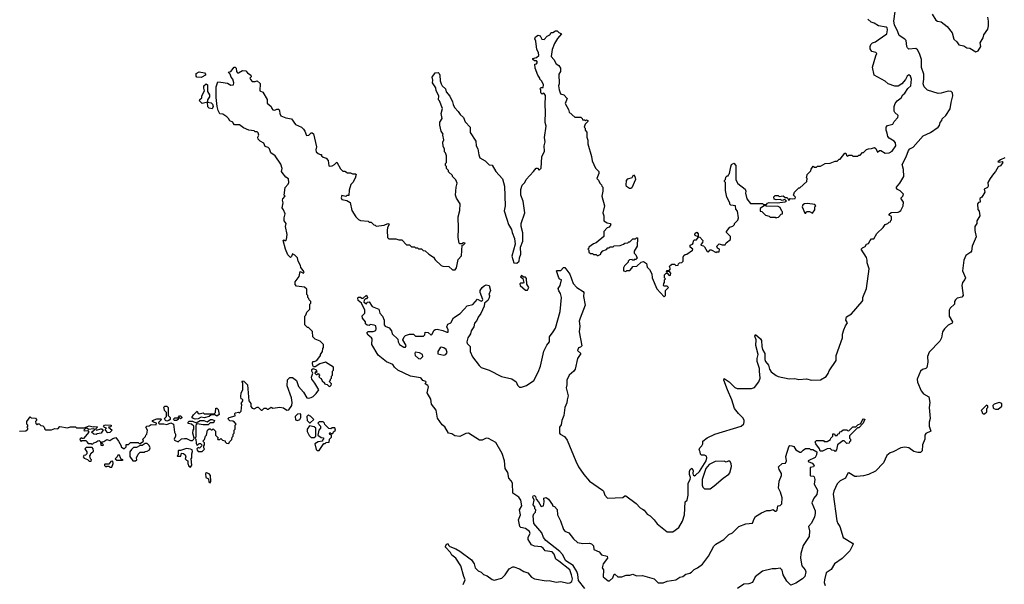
# Model space of a CAD drawing. Extents: x 2494106 to 2685573, y 758056 to 915185.
# Tile 451 of 507: x 2649748 to 2659766, y 865718 to 871459. Entities that reach past the tile are written whole.
import ezdxf

# ---------------------------------------------------------------- set-up
doc = ezdxf.new("R2010")
doc.units = 0

msp = doc.modelspace()

# ---------------------------------------------------------------- linework, layer by layer
at = {"layer": '0CON05XD'}
for points in [[(2654272, 868515), (2654302, 868548), (2654358, 868562), (2654405, 868617), (2654445, 868598), (2654458, 868602), (2654460, 868615), (2654432, 868685), (2654432, 868705), (2654452, 868735), (2654475, 868752), (2654495, 868762), (2654526, 868756), (2654540, 868705), (2654520, 868665), (2654527, 868655), (2654525, 868630), (2654510, 868605), (2654478, 868575), (2654474, 868545), (2654439, 868471), (2654412, 868435), (2654400, 868400), (2654375, 868372), (2654369, 868335), (2654343, 868295), (2654336, 868264), (2654309, 868225), (2654298, 868185), (2654300, 868165), (2654330, 868135), (2654332, 868085), (2654355, 868030), (2654423, 867943), (2654445, 867924), (2654526, 867896), (2654651, 867831), (2654756, 867806), (2654798, 867775), (2654814, 867744), (2654835, 867723), (2654855, 867721), (2654905, 867739), (2654979, 867791), (2655024, 867875), (2655048, 867935), (2655080, 868090), (2655112, 868148), (2655140, 868185), (2655137, 868235), (2655177, 868285), (2655198, 868322), (2655248, 868492), (2655260, 868635), (2655252, 868675), (2655233, 868703), (2655228, 868725), (2655248, 868755), (2655260, 868815), (2655245, 868820), (2655233, 868833), (2655210, 868905), (2655215, 868910), (2655255, 868910), (2655282, 868938), (2655295, 868940), (2655345, 868872), (2655380, 868775), (2655416, 868736), (2655482, 868695), (2655488, 868685), (2655484, 868645), (2655503, 868557), (2655449, 868425), (2655442, 868395), (2655446, 868344), (2655439, 868285), (2655467, 868143), (2655455, 868128), (2655435, 868122), (2655423, 868095), (2655458, 868065), (2655424, 868015), (2655399, 867905), (2655386, 867885), (2655339, 867845), (2655314, 867795), (2655314, 867745), (2655307, 867715), (2655329, 867635), (2655317, 867595), (2655316, 867564), (2655293, 867515), (2655283, 867435), (2655263, 867385), (2655259, 867341), (2655242, 867315), (2655240, 867255), (2655248, 867245), (2655292, 867222), (2655320, 867185), (2655405, 866970), (2655434, 866914), (2655488, 866835), (2655547, 866767), (2655678, 866675), (2655688, 866665), (2655700, 866625), (2655730, 866595), (2655885, 866600), (2655905, 866618), (2655917, 866617), (2656019, 866539), (2656060, 866495), (2656085, 866482), (2656103, 866473), (2656131, 866431), (2656163, 866413), (2656205, 866372), (2656234, 866334), (2656335, 866250), (2656395, 866250), (2656453, 866297), (2656491, 866359), (2656513, 866425), (2656520, 866555), (2656540, 866575), (2656550, 866625), (2656550, 866745), (2656570, 866785), (2656572, 866805), (2656562, 866835), (2656562, 866865), (2656570, 866885), (2656588, 866898), (2656602, 866875), (2656597, 866845), (2656602, 866832), (2656615, 866822), (2656625, 866828), (2656664, 866866), (2656734, 866975), (2656740, 867005), (2656735, 867020), (2656715, 867030), (2656685, 867030), (2656675, 867040), (2656673, 867065), (2656662, 867085), (2656668, 867105), (2656688, 867125), (2656698, 867145), (2656700, 867175), (2656743, 867207), (2656820, 867245), (2657090, 867325), (2657115, 867350), (2657121, 867375), (2657118, 867388), (2657105, 867410), (2657060, 867455), (2657022, 867505), (2656994, 867595), (2656951, 867695), (2656912, 867795), (2656915, 867810), (2656968, 867775), (2657025, 867718), (2657049, 867709), (2657195, 867710), (2657225, 867720), (2657270, 867775), (2657282, 867815), (2657274, 867885), (2657277, 867913), (2657251, 867985), (2657251, 868015), (2657261, 868055), (2657239, 868145), (2657241, 868205), (2657228, 868242), (2657235, 868258), (2657285, 868214), (2657295, 868198), (2657298, 868135), (2657307, 868105), (2657331, 868065), (2657331, 868005), (2657338, 867985), (2657366, 867945), (2657376, 867905), (2657395, 867880), (2657445, 867842), (2657465, 867832), (2657577, 867807), (2657635, 867810), (2657675, 867802), (2657755, 867807), (2657805, 867793), (2657895, 867796), (2657955, 867832), (2657975, 867862), (2657985, 867888), (2658054, 867995), (2658056, 868044), (2658121, 868225), (2658120, 868260), (2658133, 868307), (2658149, 868345), (2658170, 868375), (2658153, 868405), (2658162, 868438), (2658211, 868469), (2658320, 868595), (2658326, 868605), (2658327, 868635), (2658364, 868725), (2658390, 868925), (2658370, 868985), (2658372, 869015), (2658365, 869040), (2658310, 869125), (2658325, 869140), (2658349, 869151), (2658364, 869176), (2658386, 869184), (2658400, 869215), (2658415, 869230), (2658438, 869232), (2658468, 869285), (2658533, 869347), (2658554, 869376), (2658582, 869388), (2658595, 869400), (2658608, 869402), (2658612, 869418), (2658620, 869425), (2658620, 869445), (2658617, 869457), (2658595, 869470), (2658595, 869480), (2658615, 869500), (2658685, 869503), (2658701, 869509), (2658715, 869520), (2658737, 869565), (2658740, 869605), (2658712, 869645), (2658733, 869665), (2658742, 869685), (2658705, 869719), (2658681, 869731), (2658668, 869745), (2658668, 869755), (2658704, 869796), (2658744, 869865), (2658742, 869935), (2658728, 869985), (2658768, 870065), (2658791, 870129), (2658805, 870144), (2658838, 870161), (2658942, 870278), (2659015, 870313), (2659092, 870365), (2659108, 870382), (2659113, 870415), (2659132, 870435), (2659135, 870450), (2659172, 870485), (2659216, 870554), (2659224, 870616), (2659244, 870686), (2659238, 870715), (2659225, 870729), (2659195, 870733), (2659125, 870710), (2659092, 870708), (2658985, 870743), (2658952, 870775), (2658941, 870805), (2658949, 870855), (2658947, 870905), (2658923, 870973), (2658924, 871055), (2658905, 871115), (2658882, 871152), (2658865, 871167), (2658795, 871160), (2658781, 871171), (2658773, 871185), (2658766, 871246), (2658755, 871260), (2658695, 871298), (2658684, 871335), (2658648, 871405), (2658641, 871445), (2658657, 871543)], [(2659033, 871515), (2659070, 871455), (2659085, 871442), (2659125, 871438), (2659185, 871390), (2659236, 871326), (2659252, 871262), (2659283, 871233), (2659305, 871202), (2659355, 871192), (2659385, 871173), (2659415, 871170), (2659475, 871132), (2659499, 871141), (2659528, 871185), (2659522, 871225), (2659552, 871275), (2659557, 871305), (2659598, 871362), (2659607, 871395), (2659607, 871445), (2659597, 871485)], [(2655415, 870467), (2655457, 870467), (2655470, 870455), (2655475, 870440), (2655495, 870440), (2655505, 870430), (2655515, 870440), (2655530, 870435), (2655530, 870425), (2655502, 870398), (2655490, 870365), (2655500, 870355), (2655500, 870335), (2655520, 870315), (2655520, 870265), (2655530, 870235), (2655530, 870195), (2655567, 870067), (2655573, 870023), (2655605, 869950), (2655640, 869915), (2655640, 869895), (2655620, 869845), (2655637, 869827), (2655650, 869795), (2655668, 869778), (2655670, 869765), (2655680, 869755), (2655680, 869715), (2655670, 869665), (2655698, 869565), (2655682, 869495), (2655690, 869465), (2655690, 869415), (2655725, 869393), (2655755, 869388), (2655762, 869375), (2655745, 869348), (2655725, 869342), (2655690, 869305), (2655690, 869255), (2655615, 869190), (2655585, 869180), (2655540, 869145), (2655540, 869135), (2655530, 869125), (2655540, 869115), (2655540, 869095), (2655555, 869080), (2655575, 869080), (2655585, 869070), (2655615, 869070), (2655622, 869062), (2655635, 869060), (2655660, 869075), (2655660, 869085), (2655682, 869108), (2655718, 869122), (2655732, 869138), (2655745, 869140), (2655755, 869150), (2655785, 869150), (2655795, 869160), (2655857, 869163), (2655890, 869175), (2655905, 869188), (2655935, 869190), (2655945, 869200), (2655955, 869200), (2655985, 869230), (2656015, 869230), (2656025, 869240), (2656035, 869240), (2656030, 869155), (2656000, 869105), (2656000, 869085), (2656018, 869068), (2656030, 869035), (2656018, 869022), (2656000, 869020), (2655995, 869010), (2655982, 869012), (2655980, 869020), (2655952, 869018), (2655940, 869005), (2655938, 868992), (2655903, 868957), (2655893, 868937), (2655890, 868905), (2655915, 868900), (2655925, 868910), (2655955, 868910), (2655978, 868932), (2655985, 868950), (2656027, 868953), (2656070, 868995), (2656095, 869000), (2656125, 868980), (2656132, 868942), (2656155, 868920), (2656180, 868875), (2656182, 868835), (2656232, 868722), (2656305, 868640), (2656320, 868655), (2656320, 868705), (2656350, 868735), (2656335, 868750), (2656305, 868750), (2656300, 868755), (2656303, 868777), (2656310, 868785), (2656310, 868815), (2656318, 868825), (2656310, 868835), (2656310, 868865), (2656325, 868880), (2656335, 868880), (2656355, 868858), (2656369, 868861), (2656372, 868882), (2656358, 868898), (2656345, 868900), (2656335, 868890), (2656330, 868895), (2656332, 868908), (2656355, 868910), (2656370, 868925), (2656360, 868945), (2656364, 868956), (2656385, 868972), (2656412, 868972), (2656425, 868960), (2656448, 868962), (2656450, 868975), (2656462, 868988), (2656485, 868990), (2656500, 869005), (2656498, 869045), (2656505, 869060), (2656518, 869072), (2656537, 869073), (2656592, 869115), (2656598, 869125), (2656570, 869145), (2656570, 869165), (2656595, 869178), (2656602, 869185), (2656605, 869210), (2656615, 869220), (2656635, 869220), (2656650, 869245), (2656650, 869250), (2656622, 869265), (2656618, 869275), (2656621, 869289), (2656638, 869298), (2656652, 869282), (2656650, 869250), (2656668, 869248), (2656698, 869215), (2656697, 869193), (2656682, 869178), (2656680, 869165), (2656705, 869160), (2656715, 869150), (2656742, 869102), (2656755, 869100), (2656772, 869118), (2656785, 869120), (2656835, 869090), (2656842, 869098), (2656865, 869100), (2656870, 869125), (2656847, 869137), (2656840, 869155), (2656865, 869180), (2656895, 869168), (2656925, 869170), (2656935, 869190), (2656980, 869225), (2656980, 869255), (2656940, 869295), (2656940, 869305), (2656975, 869350), (2657005, 869360), (2657020, 869375), (2657020, 869385), (2657055, 869420), (2657062, 869445), (2657052, 869512), (2657033, 869533), (2657030, 869565), (2656983, 869573), (2656973, 869583), (2656972, 869595), (2656942, 869655), (2656928, 869722), (2656930, 869805), (2656920, 869815), (2656920, 869825), (2656930, 869835), (2656932, 869858), (2656945, 869870), (2656958, 869872), (2656962, 869888), (2656970, 869895), (2656982, 869962), (2656992, 869985), (2657015, 870000), (2657033, 869975), (2657035, 869830), (2657055, 869792), (2657130, 869735), (2657138, 869715), (2657132, 869695), (2657148, 869638), (2657185, 869590), (2657305, 869590), (2657315, 869580), (2657345, 869580), (2657357, 869593), (2657375, 869600), (2657455, 869598), (2657535, 869608), (2657550, 869615), (2657532, 869632), (2657505, 869622), (2657485, 869630), (2657445, 869628), (2657423, 869633), (2657422, 869658), (2657435, 869670), (2657465, 869670), (2657475, 869660), (2657515, 869668), (2657535, 869650), (2657555, 869650), (2657568, 869638), (2657575, 869620), (2657588, 869642), (2657615, 869638), (2657638, 869642), (2657640, 869655), (2657620, 869675), (2657630, 869705), (2657675, 869750), (2657685, 869750), (2657758, 869812), (2657760, 869845), (2657750, 869855), (2657758, 869862), (2657760, 869885), (2657798, 869922), (2657802, 869938), (2657822, 869968), (2657835, 869960), (2657855, 869960), (2657865, 869970), (2657895, 869970), (2657943, 869997), (2657995, 870000), (2658045, 870020), (2658065, 870020), (2658085, 870040), (2658095, 870040), (2658145, 870100), (2658155, 870100), (2658162, 870082), (2658175, 870070), (2658185, 870080), (2658215, 870080), (2658225, 870070), (2658275, 870070), (2658285, 870080), (2658298, 870082), (2658325, 870110), (2658335, 870110), (2658365, 870140), (2658383, 870147), (2658415, 870148), (2658445, 870158), (2658458, 870148), (2658475, 870112), (2658495, 870128), (2658509, 870129), (2658555, 870100), (2658595, 870104), (2658625, 870123), (2658661, 870175), (2658660, 870205), (2658644, 870225), (2658595, 870254), (2658581, 870271), (2658576, 870305), (2658564, 870335), (2658564, 870366), (2658578, 870382), (2658633, 870397), (2658645, 870422), (2658682, 870465), (2658686, 870486), (2658652, 870515), (2658647, 870527), (2658647, 870575), (2658657, 870605), (2658677, 870635), (2658716, 870664), (2658733, 870695), (2658755, 870712), (2658785, 870758), (2658814, 870786), (2658822, 870855), (2658812, 870885), (2658795, 870898), (2658778, 870885), (2658761, 870849), (2658724, 870806), (2658686, 870784), (2658652, 870782), (2658586, 870806), (2658554, 870834), (2658441, 870895), (2658426, 870975), (2658458, 871092), (2658470, 871115), (2658460, 871125), (2658420, 871135), (2658403, 871163), (2658400, 871185), (2658408, 871205), (2658425, 871222), (2658455, 871232), (2658482, 871255), (2658570, 871315), (2658579, 871355), (2658574, 871375), (2658565, 871384), (2658486, 871396), (2658442, 871425), (2658412, 871435), (2658377, 871465)], [(2652713, 867617), (2652733, 867627), (2652763, 867657), (2652790, 867695), (2652752, 867762), (2652720, 867805), (2652717, 867823), (2652732, 867865), (2652719, 867885), (2652719, 867901), (2652735, 867912), (2652765, 867898), (2652770, 867875), (2652765, 867870), (2652755, 867880), (2652750, 867865), (2652765, 867850), (2652775, 867850), (2652785, 867860), (2652797, 867845), (2652790, 867825), (2652815, 867810), (2652827, 867787), (2652850, 867765), (2652850, 867755), (2652875, 867750), (2652892, 867732), (2652905, 867730), (2652918, 867742), (2652920, 867755), (2652902, 867772), (2652900, 867785), (2652910, 867795), (2652910, 867805), (2652920, 867815), (2652920, 867835), (2652930, 867845), (2652930, 867885), (2652940, 867895), (2652940, 867925), (2652858, 867978), (2652802, 867958), (2652755, 867928), (2652739, 867929), (2652732, 867942), (2652727, 867965), (2652730, 867985), (2652745, 867984), (2652772, 867995), (2652810, 868045), (2652810, 868055), (2652830, 868085), (2652833, 868117), (2652840, 868125), (2652840, 868155), (2652805, 868190), (2652755, 868210), (2652730, 868235), (2652727, 868287), (2652698, 868318), (2652685, 868330), (2652675, 868330), (2652650, 868355), (2652650, 868445), (2652660, 868455), (2652670, 868485), (2652700, 868515), (2652700, 868565), (2652710, 868575), (2652710, 868595), (2652692, 868612), (2652690, 868625), (2652680, 868635), (2652680, 868655), (2652670, 868665), (2652668, 868718), (2652645, 868740), (2652565, 868750), (2652550, 868765), (2652550, 868795), (2652592, 868848), (2652602, 868898), (2652635, 868880), (2652642, 868895), (2652608, 868938), (2652605, 868960), (2652580, 869005), (2652576, 869036), (2652546, 869066), (2652525, 869077), (2652515, 869050), (2652505, 869042), (2652477, 869067), (2652452, 869125), (2652430, 869215), (2652435, 869220), (2652445, 869210), (2652462, 869225), (2652471, 869275), (2652453, 869355), (2652458, 869385), (2652438, 869415), (2652438, 869445), (2652448, 869485), (2652432, 869525), (2652418, 869545), (2652428, 869595), (2652421, 869625), (2652425, 869638), (2652450, 869665), (2652440, 869675), (2652448, 869752), (2652480, 869785), (2652487, 869803), (2652482, 869842), (2652455, 869858), (2652418, 869905), (2652412, 869915), (2652417, 869945), (2652405, 869990), (2652346, 870076), (2652304, 870104), (2652288, 870145), (2652275, 870158), (2652245, 870170), (2652232, 870202), (2652195, 870222), (2652174, 870244), (2652172, 870265), (2652180, 870285), (2652175, 870310), (2652165, 870320), (2652145, 870320), (2652135, 870330), (2652080, 870335), (2652025, 870358), (2651985, 870390), (2651935, 870390), (2651920, 870405), (2651918, 870418), (2651885, 870430), (2651872, 870455), (2651855, 870472), (2651815, 870498), (2651785, 870500), (2651767, 870537), (2651757, 870577), (2651746, 870666), (2651748, 870775), (2651764, 870826), (2651795, 870823), (2651862, 870812), (2651895, 870792), (2651923, 870797), (2651928, 870815), (2651918, 870855), (2651900, 870875), (2651890, 870905), (2651870, 870925), (2651897, 870933), (2651930, 870975), (2651940, 870975), (2651952, 870965), (2651953, 870933), (2651965, 870920), (2651975, 870920), (2652015, 870942), (2652048, 870938), (2652067, 870917), (2652100, 870895), (2652102, 870878), (2652090, 870865), (2652095, 870850), (2652115, 870830), (2652145, 870830), (2652165, 870838), (2652195, 870810), (2652192, 870735), (2652221, 870721), (2652267, 870647), (2652265, 870610), (2652308, 870575), (2652313, 870555), (2652325, 870542), (2652345, 870538), (2652365, 870550), (2652385, 870548), (2652393, 870533), (2652394, 870504), (2652405, 870482), (2652455, 870461), (2652515, 870450), (2652555, 870392), (2652615, 870367), (2652636, 870346), (2652650, 870325), (2652665, 870280), (2652690, 870285), (2652715, 870310), (2652725, 870310), (2652738, 870298), (2652767, 870165), (2652760, 870135), (2652766, 870116), (2652785, 870098), (2652805, 870088), (2652818, 870088), (2652820, 870075), (2652835, 870060), (2652865, 870050), (2652888, 870028), (2652892, 869972), (2652905, 869968), (2652927, 869973), (2652950, 869985), (2652975, 870010), (2653013, 869943), (2653035, 869920), (2653055, 869920), (2653085, 869900), (2653115, 869900), (2653135, 869890), (2653165, 869890), (2653170, 869885), (2653162, 869848), (2653137, 869803), (2653118, 869782), (2653100, 869725), (2653098, 869672), (2653075, 869670), (2653065, 869660), (2653025, 869670), (2653018, 869648), (2653025, 869632), (2653075, 869620), (2653109, 869599), (2653129, 869519), (2653169, 869455), (2653195, 869427), (2653215, 869418), (2653295, 869410), (2653305, 869400), (2653325, 869400), (2653352, 869372), (2653365, 869370), (2653375, 869360), (2653455, 869371), (2653495, 869386), (2653503, 869383), (2653506, 869375), (2653491, 869345), (2653488, 869315), (2653490, 869245), (2653505, 869230), (2653575, 869232), (2653605, 869220), (2653635, 869220), (2653685, 869170), (2653715, 869170), (2653735, 869150), (2653765, 869150), (2653775, 869140), (2653795, 869140), (2653805, 869130), (2653835, 869130), (2653852, 869112), (2653875, 869110), (2653910, 869075), (2653960, 869045), (2653977, 869017), (2654035, 868960), (2654055, 868952), (2654115, 868948), (2654152, 868915), (2654178, 868915), (2654194, 868935), (2654208, 869022), (2654242, 869058), (2654250, 869165), (2654265, 869170), (2654280, 869185), (2654265, 869190), (2654245, 869180), (2654225, 869180), (2654218, 869188), (2654208, 869245), (2654212, 869335), (2654208, 869455), (2654227, 869517), (2654228, 869585), (2654193, 869643), (2654183, 869675), (2654188, 869755), (2654198, 869795), (2654185, 869830), (2654150, 869865), (2654150, 869875), (2654112, 869912), (2654110, 869925), (2654090, 869945), (2654090, 869965), (2654080, 869975), (2654080, 869995), (2654090, 870005), (2654090, 870075), (2654080, 870105), (2654070, 870115), (2654070, 870145), (2654058, 870168), (2654052, 870215), (2654063, 870237), (2654052, 870285), (2654058, 870295), (2654038, 870325), (2654023, 870385), (2654024, 870416), (2654047, 870455), (2654037, 870505), (2654049, 870555), (2654020, 870635), (2654010, 870645), (2654012, 870685), (2653987, 870735), (2653983, 870765), (2653948, 870815), (2653950, 870845), (2653944, 870875), (2653975, 870920), (2654005, 870922), (2654015, 870912), (2654023, 870893), (2654027, 870837), (2654038, 870805), (2654048, 870785), (2654080, 870755), (2654088, 870725), (2654125, 870680), (2654152, 870625), (2654158, 870595), (2654172, 870565), (2654210, 870525), (2654228, 870495), (2654262, 870465), (2654279, 870419), (2654330, 870365), (2654333, 870313), (2654390, 870225), (2654393, 870175), (2654409, 870145), (2654418, 870085), (2654430, 870055), (2654485, 870022), (2654525, 869982), (2654555, 869980), (2654594, 869914), (2654662, 869842), (2654682, 869765), (2654686, 869565), (2654679, 869515), (2654705, 869432), (2654723, 869375), (2654752, 869325), (2654758, 869295), (2654782, 869235), (2654788, 869175), (2654754, 869055), (2654777, 868987), (2654805, 868984), (2654829, 869005), (2654832, 869038), (2654846, 869075), (2654844, 869146), (2654867, 869207), (2654867, 869293), (2654852, 869355), (2654852, 869385), (2654888, 869495), (2654872, 869612), (2654848, 869675), (2654848, 869732), (2654860, 869775), (2654887, 869803), (2654900, 869835), (2654976, 869914), (2655002, 869948), (2655015, 869950), (2655035, 869930), (2655055, 869950), (2655059, 870065), (2655087, 870123), (2655083, 870175), (2655093, 870217), (2655089, 870261), (2655106, 870375), (2655094, 870415), (2655099, 870525), (2655095, 870590), (2655097, 870687), (2655085, 870708), (2655075, 870710), (2655065, 870700), (2655050, 870715), (2655050, 870745), (2655040, 870755), (2655055, 870770), (2655075, 870770), (2655077, 870795), (2655060, 870835), (2655040, 870855), (2655040, 870865), (2655020, 870895), (2654992, 870965), (2654990, 871005), (2655005, 871010), (2655017, 871027), (2655005, 871040), (2654985, 871040), (2654970, 871055), (2654970, 871065), (2655006, 871074), (2655030, 871095), (2655028, 871125), (2655009, 871155), (2654999, 871239), (2654988, 871265), (2654997, 871283), (2655025, 871302), (2655043, 871293), (2655062, 871262), (2655085, 871258), (2655115, 871290), (2655142, 871305), (2655155, 871328), (2655172, 871328), (2655200, 871345), (2655217, 871347), (2655235, 871328), (2655260, 871315), (2655221, 871269), (2655188, 871215), (2655167, 871155), (2655154, 871085), (2655183, 871055), (2655205, 871010), (2655233, 870993), (2655252, 870965), (2655252, 870932), (2655232, 870905), (2655236, 870805), (2655231, 870785), (2655236, 870746), (2655250, 870705), (2655283, 870693), (2655318, 870658), (2655298, 870608), (2655332, 870545), (2655339, 870519), (2655395, 870468), (2655415, 870467)], [(2651595, 870872), (2651550, 870875), (2651542, 870885), (2651545, 870910), (2651575, 870928), (2651628, 870918), (2651640, 870905), (2651640, 870895), (2651595, 870872)], [(2651705, 870552), (2651675, 870560), (2651662, 870572), (2651660, 870620), (2651605, 870607), (2651578, 870635), (2651582, 870648), (2651600, 870665), (2651600, 870685), (2651630, 870735), (2651621, 870761), (2651620, 870785), (2651645, 870808), (2651660, 870795), (2651658, 870728), (2651680, 870695), (2651680, 870675), (2651660, 870645), (2651660, 870620), (2651695, 870612), (2651711, 870601), (2651717, 870575), (2651705, 870552)], [(2659772, 870055), (2659728, 870035), (2659700, 870015), (2659715, 870010), (2659745, 870017), (2659752, 870005), (2659726, 869974), (2659705, 869962), (2659678, 869915), (2659655, 869892), (2659623, 869845), (2659600, 869805), (2659603, 869765), (2659595, 869753), (2659560, 869735), (2659568, 869705), (2659536, 869654), (2659518, 869642), (2659520, 869605), (2659505, 869600), (2659493, 869587), (2659498, 869528), (2659512, 869512), (2659517, 869465), (2659488, 869415), (2659488, 869385), (2659468, 869355), (2659468, 869315), (2659479, 869251), (2659439, 869155), (2659433, 869105), (2659426, 869094), (2659375, 869061), (2659356, 869015), (2659340, 868905), (2659370, 868835), (2659364, 868816), (2659341, 868785), (2659333, 868755), (2659349, 868655), (2659333, 868637), (2659285, 868626), (2659268, 868612), (2659261, 868595), (2659261, 868565), (2659214, 868526), (2659204, 868505), (2659205, 868443), (2659238, 868385), (2659236, 868374), (2659195, 868352), (2659157, 868315), (2659139, 868285), (2659127, 868225), (2659109, 868191), (2659001, 868079), (2658986, 868035), (2658989, 867975), (2658979, 867921), (2658969, 867911), (2658935, 867902), (2658914, 867886), (2658879, 867805), (2658884, 867774), (2658920, 867685), (2658943, 867655), (2658998, 867625), (2659007, 867565), (2659003, 867515), (2659012, 867405), (2659002, 867365), (2659002, 867325), (2659018, 867275), (2658969, 867251), (2658957, 867235), (2658956, 867195), (2658934, 867135), (2658932, 867075), (2658915, 867058), (2658885, 867058), (2658845, 867070), (2658796, 867106), (2658755, 867114), (2658715, 867106), (2658636, 867064), (2658605, 867056), (2658571, 867029), (2658537, 866953), (2658455, 866867), (2658386, 866834), (2658335, 866821), (2658265, 866814), (2658244, 866814), (2658185, 866851), (2658175, 866847), (2658152, 866798), (2658095, 866769), (2658065, 866739), (2658030, 866665), (2658024, 866636), (2658063, 866365), (2658073, 866335), (2658092, 866305), (2658126, 866195), (2658222, 866135), (2658227, 866125), (2658193, 866057), (2658118, 865982), (2658038, 865925), (2658005, 865870), (2657954, 865836), (2657938, 865762), (2657934, 865735), (2657942, 865705)], [(2655965, 869742), (2655953, 869743), (2655923, 869763), (2655918, 869775), (2655922, 869825), (2655935, 869840), (2655980, 869855), (2655995, 869880), (2656008, 869865), (2656012, 869835), (2655975, 869750), (2655965, 869742)], [(2657445, 869440), (2657452, 869448), (2657468, 869452), (2657495, 869480), (2657510, 869485), (2657510, 869505), (2657502, 869512), (2657485, 869550), (2657465, 869558), (2657345, 869562), (2657325, 869570), (2657282, 869538), (2657282, 869512), (2657298, 869508), (2657335, 869470), (2657375, 869460), (2657385, 869450), (2657435, 869450), (2657445, 869440)], [(2657748, 869492), (2657755, 869510), (2657785, 869510), (2657815, 869492), (2657840, 869525), (2657840, 869555), (2657850, 869565), (2657838, 869578), (2657765, 869591), (2657734, 869586), (2657717, 869575), (2657711, 869555), (2657735, 869492), (2657748, 869492)], [(2654915, 868710), (2654930, 868735), (2654908, 868768), (2654906, 868826), (2654895, 868840), (2654875, 868840), (2654853, 868857), (2654842, 868845), (2654868, 868828), (2654878, 868785), (2654875, 868780), (2654845, 868780), (2654838, 868772), (2654840, 868755), (2654895, 868710), (2654915, 868710)], [(2654260, 865715), (2654282, 865765), (2654266, 865796), (2654238, 865905), (2654186, 865985), (2654146, 866015), (2654132, 866042), (2654082, 866095), (2654080, 866105), (2654095, 866130), (2654108, 866128), (2654110, 866115), (2654123, 866103), (2654185, 866080), (2654225, 866056), (2654346, 865966), (2654372, 865925), (2654382, 865885), (2654412, 865855), (2654445, 865842), (2654468, 865818), (2654505, 865803), (2654555, 865767), (2654575, 865761), (2654655, 865780), (2654686, 865814), (2654728, 865875), (2654764, 865896), (2654775, 865896), (2654835, 865876), (2654879, 865849), (2654917, 865835), (2654955, 865790), (2654985, 865772), (2655105, 865754), (2655135, 865757), (2655205, 865741), (2655255, 865746), (2655325, 865731), (2655347, 865733), (2655366, 865745), (2655372, 865775), (2655364, 865816), (2655345, 865864), (2655235, 865954), (2655204, 865974), (2655185, 866025), (2655165, 866048), (2655095, 866060), (2655075, 866087), (2655055, 866100), (2654985, 866105), (2654955, 866118), (2654920, 866175), (2654922, 866198), (2654941, 866235), (2654934, 866255), (2654895, 866287), (2654847, 866297), (2654836, 866305), (2654824, 866375), (2654845, 866425), (2654834, 866475), (2654857, 866515), (2654846, 866575), (2654825, 866603), (2654767, 866645), (2654761, 866745), (2654749, 866769), (2654725, 866797), (2654713, 866855), (2654689, 866895), (2654682, 866975), (2654658, 867048), (2654591, 867161), (2654519, 867201), (2654495, 867203), (2654455, 867185), (2654425, 867182), (2654315, 867256), (2654288, 867252), (2654225, 867222), (2654175, 867228), (2654145, 867247), (2654112, 867255), (2654075, 867320), (2654045, 867338), (2653998, 867408), (2653985, 867490), (2653938, 867548), (2653930, 867600), (2653894, 867665), (2653908, 867725), (2653900, 867740), (2653873, 867755), (2653883, 867775), (2653880, 867780), (2653850, 867790), (2653834, 867814), (2653825, 867819), (2653725, 867835), (2653596, 867896), (2653560, 867925), (2653545, 867952), (2653479, 867979), (2653395, 868048), (2653332, 868155), (2653333, 868213), (2653328, 868225), (2653295, 868250), (2653280, 868275), (2653295, 868290), (2653345, 868288), (2653373, 868297), (2653376, 868314), (2653370, 868345), (2653354, 868354), (2653315, 868358), (2653305, 868350), (2653282, 868352), (2653268, 868368), (2653268, 868385), (2653236, 868425), (2653234, 868446), (2653258, 868475), (2653258, 868505), (2653227, 868577), (2653192, 868605), (2653188, 868632), (2653195, 868638), (2653215, 868638), (2653228, 868628), (2653242, 868628), (2653275, 868658), (2653287, 868633), (2653278, 868622), (2653265, 868620), (2653252, 868608), (2653250, 868585), (2653275, 868570), (2653282, 868588), (2653305, 868590), (2653334, 868544), (2653402, 868515), (2653412, 868475), (2653440, 868445), (2653456, 868405), (2653457, 868355), (2653465, 868344), (2653506, 868325), (2653530, 868295), (2653537, 868265), (2653595, 868210), (2653598, 868185), (2653614, 868155), (2653655, 868129), (2653675, 868130), (2653680, 868145), (2653648, 868205), (2653660, 868235), (2653673, 868247), (2653715, 868260), (2653755, 868260), (2653775, 868240), (2653855, 868240), (2653870, 868255), (2653875, 868280), (2653905, 868278), (2653935, 868252), (2653945, 868260), (2653962, 868298), (2653975, 868310), (2653995, 868312), (2654055, 868298), (2654095, 868280), (2654108, 868282), (2654108, 868305), (2654094, 868335), (2654105, 868362), (2654135, 868378), (2654161, 868429), (2654229, 868471), (2654272, 868515)], [(2654065, 868049), (2654085, 868054), (2654099, 868075), (2654086, 868106), (2654065, 868123), (2654035, 868130), (2654025, 868124), (2654002, 868085), (2654001, 868061), (2654065, 868049)], [(2653825, 868010), (2653849, 868035), (2653846, 868056), (2653815, 868073), (2653773, 868077), (2653767, 868065), (2653773, 868043), (2653805, 868015), (2653825, 868010)], [(2649745, 867274), (2649811, 867279), (2649830, 867295), (2649830, 867305), (2649820, 867315), (2649830, 867325), (2649830, 867335), (2649820, 867345), (2649820, 867375), (2649855, 867420), (2649865, 867410), (2649908, 867408), (2649920, 867395), (2649920, 867385), (2649910, 867375), (2649912, 867352), (2649925, 867340), (2649932, 867348), (2649945, 867350), (2649963, 867333), (2649985, 867328), (2649997, 867315), (2650003, 867295), (2650015, 867289), (2650071, 867289), (2650105, 867302), (2650135, 867298), (2650157, 867323), (2650235, 867310), (2650265, 867320), (2650315, 867318), (2650325, 867310), (2650405, 867310), (2650455, 867330), (2650495, 867318), (2650505, 867322), (2650535, 867320), (2650540, 867315), (2650520, 867295), (2650530, 867285), (2650575, 867300), (2650585, 867300), (2650598, 867288), (2650576, 867254), (2650535, 867248), (2650525, 867240), (2650503, 867243), (2650480, 867265), (2650495, 867280), (2650510, 867285), (2650510, 867295), (2650495, 867300), (2650452, 867292), (2650425, 867310), (2650400, 867285), (2650405, 867280), (2650442, 867282), (2650450, 867265), (2650398, 867202), (2650385, 867200), (2650375, 867208), (2650360, 867195), (2650362, 867182), (2650375, 867170), (2650385, 867180), (2650425, 867180), (2650430, 867165), (2650445, 867150), (2650475, 867150), (2650485, 867140), (2650502, 867158), (2650522, 867162), (2650542, 867178), (2650555, 867180), (2650570, 867165), (2650572, 867132), (2650595, 867130), (2650600, 867135), (2650592, 867142), (2650582, 867168), (2650605, 867170), (2650635, 867190), (2650665, 867180), (2650695, 867200), (2650725, 867210), (2650752, 867175), (2650780, 867125), (2650780, 867115), (2650805, 867100), (2650815, 867100), (2650830, 867115), (2650832, 867138), (2650855, 867140), (2650875, 867160), (2650955, 867160), (2650965, 867150), (2650975, 867150), (2651008, 867172), (2651000, 867195), (2651028, 867222), (2651030, 867235), (2651040, 867245), (2651048, 867285), (2651030, 867315), (2651040, 867325), (2651065, 867328), (2651085, 867342), (2651135, 867340), (2651140, 867355), (2651110, 867365), (2651100, 867375), (2651100, 867385), (2651145, 867400), (2651185, 867400), (2651190, 867395), (2651162, 867365), (2651160, 867355), (2651168, 867348), (2651215, 867350), (2651245, 867342), (2651285, 867360), (2651312, 867345), (2651322, 867265), (2651333, 867243), (2651332, 867225), (2651320, 867195), (2651322, 867182), (2651362, 867168), (2651393, 867197), (2651425, 867202), (2651445, 867200), (2651485, 867180), (2651505, 867180), (2651518, 867192), (2651522, 867205), (2651508, 867255), (2651512, 867285), (2651520, 867295), (2651520, 867325), (2651497, 867347), (2651462, 867352), (2651462, 867368), (2651472, 867378), (2651505, 867378), (2651545, 867360), (2651585, 867382), (2651622, 867382), (2651655, 867370), (2651688, 867392), (2651705, 867392), (2651730, 867385), (2651728, 867372), (2651715, 867360), (2651685, 867360), (2651665, 867340), (2651615, 867340), (2651555, 867350), (2651540, 867335), (2651540, 867215), (2651530, 867205), (2651540, 867195), (2651543, 867153), (2651555, 867130), (2651575, 867150), (2651588, 867148), (2651600, 867135), (2651598, 867122), (2651578, 867102), (2651565, 867110), (2651550, 867095), (2651552, 867082), (2651565, 867070), (2651605, 867070), (2651628, 867092), (2651620, 867105), (2651620, 867125), (2651630, 867135), (2651630, 867155), (2651610, 867175), (2651628, 867192), (2651640, 867225), (2651650, 867235), (2651660, 867285), (2651675, 867300), (2651685, 867300), (2651695, 867290), (2651705, 867290), (2651715, 867300), (2651740, 867275), (2651740, 867235), (2651768, 867208), (2651760, 867195), (2651765, 867190), (2651785, 867190), (2651795, 867200), (2651812, 867182), (2651838, 867178), (2651840, 867165), (2651852, 867152), (2651875, 867150), (2651882, 867168), (2651908, 867192), (2651910, 867215), (2651920, 867225), (2651920, 867245), (2651930, 867255), (2651930, 867285), (2651940, 867295), (2651940, 867335), (2651950, 867345), (2651935, 867368), (2651915, 867378), (2651885, 867380), (2651872, 867392), (2651870, 867405), (2651880, 867415), (2651940, 867430), (2651938, 867455), (2651945, 867462), (2651975, 867468), (2651985, 867460), (2652002, 867478), (2652008, 867545), (2652000, 867555), (2652020, 867585), (2652018, 867598), (2652000, 867605), (2651998, 867625), (2652000, 867665), (2652020, 867695), (2652020, 867765), (2652010, 867775), (2652015, 867788), (2652030, 867785), (2652067, 867747), (2652080, 867585), (2652100, 867555), (2652100, 867525), (2652115, 867510), (2652135, 867502), (2652165, 867520), (2652175, 867520), (2652205, 867490), (2652215, 867490), (2652235, 867510), (2652255, 867510), (2652265, 867500), (2652275, 867500), (2652305, 867520), (2652325, 867510), (2652395, 867519), (2652432, 867512), (2652465, 867490), (2652488, 867492), (2652517, 867535), (2652520, 867565), (2652512, 867615), (2652468, 867735), (2652474, 867796), (2652495, 867820), (2652525, 867820), (2652565, 867790), (2652585, 867730), (2652635, 867670), (2652670, 867615), (2652685, 867610), (2652713, 867617)], [(2651245, 867378), (2651233, 867383), (2651220, 867405), (2651240, 867425), (2651240, 867465), (2651220, 867485), (2651218, 867508), (2651210, 867515), (2651225, 867530), (2651245, 867528), (2651258, 867515), (2651260, 867435), (2651280, 867415), (2651278, 867395), (2651265, 867382), (2651245, 867378)], [(2651535, 867398), (2651513, 867403), (2651500, 867415), (2651515, 867440), (2651555, 867480), (2651562, 867462), (2651575, 867452), (2651615, 867460), (2651625, 867452), (2651725, 867450), (2651740, 867465), (2651742, 867508), (2651755, 867510), (2651767, 867497), (2651777, 867445), (2651755, 867428), (2651735, 867440), (2651695, 867440), (2651675, 867423), (2651625, 867412), (2651595, 867418), (2651565, 867402), (2651535, 867398)], [(2659565, 867450), (2659588, 867472), (2659590, 867505), (2659600, 867515), (2659598, 867528), (2659585, 867540), (2659530, 867485), (2659538, 867478), (2659542, 867462), (2659552, 867452), (2659565, 867450)], [(2659675, 867498), (2659705, 867500), (2659742, 867528), (2659740, 867555), (2659715, 867568), (2659662, 867548), (2659650, 867535), (2659653, 867513), (2659660, 867505), (2659675, 867498)], [(2651345, 867383), (2651324, 867384), (2651315, 867390), (2651313, 867397), (2651325, 867410), (2651360, 867410), (2651375, 867430), (2651385, 867430), (2651398, 867418), (2651398, 867412), (2651385, 867402), (2651375, 867410), (2651360, 867410), (2651360, 867395), (2651345, 867383)], [(2652575, 867382), (2652600, 867395), (2652610, 867415), (2652610, 867445), (2652605, 867450), (2652575, 867448), (2652550, 867425), (2652555, 867390), (2652575, 867382)], [(2652705, 867360), (2652740, 867395), (2652708, 867428), (2652695, 867430), (2652685, 867440), (2652670, 867425), (2652673, 867383), (2652695, 867360), (2652705, 867360)], [(2658045, 867070), (2658035, 867080), (2658012, 867082), (2657995, 867100), (2657963, 867097), (2657915, 867073), (2657893, 867073), (2657887, 867097), (2657850, 867145), (2657842, 867168), (2657855, 867180), (2657925, 867180), (2657935, 867170), (2657965, 867170), (2657998, 867192), (2658000, 867205), (2658020, 867225), (2658022, 867248), (2658038, 867248), (2658045, 867230), (2658065, 867230), (2658072, 867248), (2658088, 867252), (2658092, 867268), (2658108, 867272), (2658125, 867290), (2658165, 867290), (2658172, 867282), (2658185, 867280), (2658225, 867320), (2658255, 867320), (2658275, 867340), (2658308, 867352), (2658320, 867385), (2658335, 867400), (2658348, 867398), (2658330, 867355), (2658285, 867310), (2658272, 867308), (2658192, 867228), (2658190, 867205), (2658200, 867195), (2658200, 867175), (2658192, 867168), (2658188, 867152), (2658165, 867150), (2658138, 867178), (2658122, 867178), (2658070, 867135), (2658060, 867085), (2658045, 867070)], [(2650645, 867258), (2650620, 867285), (2650620, 867295), (2650630, 867305), (2650612, 867312), (2650602, 867322), (2650612, 867335), (2650625, 867340), (2650680, 867335), (2650675, 867320), (2650650, 867315), (2650690, 867285), (2650665, 867262), (2650645, 867258)], [(2652745, 867210), (2652760, 867225), (2652760, 867305), (2652745, 867320), (2652695, 867330), (2652673, 867297), (2652673, 867273), (2652692, 867232), (2652715, 867210), (2652745, 867210)], [(2652795, 867080), (2652842, 867148), (2652855, 867150), (2652865, 867160), (2652898, 867162), (2652900, 867195), (2652920, 867215), (2652920, 867235), (2652902, 867242), (2652900, 867255), (2652905, 867260), (2652915, 867250), (2652935, 867250), (2652942, 867268), (2652960, 867285), (2652955, 867310), (2652928, 867308), (2652915, 867300), (2652892, 867302), (2652852, 867342), (2652848, 867358), (2652835, 867370), (2652795, 867370), (2652780, 867355), (2652810, 867325), (2652810, 867305), (2652790, 867285), (2652780, 867235), (2652815, 867210), (2652838, 867208), (2652840, 867195), (2652830, 867185), (2652828, 867172), (2652785, 867168), (2652750, 867145), (2652765, 867090), (2652775, 867080), (2652795, 867080)], [(2650475, 866970), (2650480, 866985), (2650470, 866995), (2650460, 867025), (2650470, 867035), (2650472, 867048), (2650498, 867072), (2650497, 867097), (2650485, 867110), (2650425, 867110), (2650410, 867095), (2650430, 867065), (2650430, 867045), (2650418, 867032), (2650402, 867028), (2650393, 867013), (2650405, 867000), (2650438, 866988), (2650455, 866970), (2650475, 866970)], [(2650925, 866972), (2650940, 866985), (2650938, 867005), (2650955, 867040), (2650975, 867060), (2651015, 867060), (2651025, 867070), (2651045, 867072), (2651068, 867085), (2651076, 867106), (2651065, 867130), (2651045, 867150), (2651025, 867150), (2650995, 867130), (2650975, 867130), (2650935, 867108), (2650905, 867110), (2650885, 867090), (2650870, 867065), (2650868, 867018), (2650900, 866975), (2650925, 866972)], [(2651485, 866908), (2651501, 866929), (2651492, 866995), (2651500, 867005), (2651498, 867045), (2651507, 867067), (2651504, 867084), (2651485, 867093), (2651445, 867098), (2651385, 867080), (2651365, 867080), (2651360, 867075), (2651360, 867035), (2651350, 867025), (2651355, 867020), (2651388, 867022), (2651395, 867050), (2651415, 867047), (2651432, 867035), (2651438, 867015), (2651430, 866995), (2651445, 866980), (2651460, 866975), (2651460, 866945), (2651468, 866918), (2651485, 866908)], [(2655499, 865675), (2655435, 865757), (2655428, 865818), (2655418, 865848), (2655378, 865908), (2655305, 865955), (2655271, 866021), (2655243, 866053), (2655101, 866165), (2655078, 866195), (2655061, 866241), (2654978, 866335), (2654972, 866415), (2654980, 866435), (2654997, 866453), (2655000, 866475), (2654990, 866485), (2654990, 866505), (2654972, 866525), (2654982, 866575), (2654970, 866605), (2654973, 866617), (2654985, 866620), (2654995, 866610), (2655003, 866583), (2655028, 866555), (2655055, 866508), (2655077, 866515), (2655083, 866555), (2655080, 866595), (2655105, 866600), (2655130, 866585), (2655170, 866525), (2655170, 866515), (2655188, 866508), (2655217, 866477), (2655219, 866425), (2655251, 866365), (2655281, 866275), (2655295, 866257), (2655335, 866243), (2655382, 866182), (2655425, 866144), (2655478, 866132), (2655545, 866137), (2655565, 866130), (2655585, 866110), (2655591, 866071), (2655645, 866048), (2655669, 866019), (2655726, 866005), (2655730, 865985), (2655686, 865925), (2655676, 865886), (2655687, 865865), (2655684, 865794), (2655735, 865752), (2655750, 865755), (2655782, 865785), (2655795, 865820), (2655805, 865820), (2655834, 865794), (2655875, 865793), (2655918, 865812), (2655955, 865812), (2655985, 865822), (2656024, 865804), (2656085, 865806), (2656205, 865773), (2656245, 865732), (2656295, 865733), (2656335, 865750), (2656425, 865764), (2656465, 865789), (2656495, 865797), (2656525, 865820), (2656565, 865830), (2656585, 865842), (2656610, 865870), (2656645, 865886), (2656696, 865924), (2656755, 866004), (2656812, 866105), (2656832, 866125), (2656911, 866175), (2656965, 866224), (2657000, 866240), (2657064, 866306), (2657135, 866332), (2657205, 866340), (2657220, 866385), (2657235, 866406), (2657295, 866444), (2657350, 866470), (2657385, 866470), (2657415, 866479), (2657435, 866462), (2657445, 866462), (2657455, 866472), (2657463, 866517), (2657485, 866520), (2657501, 866535), (2657506, 866596), (2657490, 866655), (2657470, 866695), (2657474, 866766), (2657500, 866825), (2657498, 866845), (2657474, 866884), (2657468, 866912), (2657505, 866948), (2657540, 866950), (2657550, 866975), (2657544, 867016), (2657573, 867115), (2657585, 867128), (2657605, 867127), (2657625, 867118), (2657644, 867084), (2657685, 867060), (2657698, 867062), (2657718, 867082), (2657745, 867100), (2657785, 867100), (2657795, 867090), (2657817, 867087), (2657860, 867065), (2657856, 867034), (2657843, 867007), (2657770, 866975), (2657770, 866965), (2657811, 866951), (2657830, 866925), (2657826, 866914), (2657790, 866905), (2657792, 866825), (2657795, 866820), (2657825, 866818), (2657831, 866811), (2657840, 866785), (2657832, 866735), (2657866, 866675), (2657858, 866632), (2657829, 866595), (2657808, 866545), (2657842, 866465), (2657843, 866437), (2657836, 866405), (2657805, 866340), (2657773, 866307), (2657783, 866263), (2657780, 866205), (2657718, 866112), (2657695, 866030), (2657693, 865983), (2657707, 865907), (2657739, 865865), (2657746, 865845), (2657735, 865798), (2657712, 865775), (2657645, 865729), (2657595, 865708), (2657555, 865749), (2657517, 865815), (2657505, 865861), (2657485, 865881), (2657445, 865874), (2657404, 865876), (2657307, 865853), (2657232, 865795), (2657203, 865737), (2657166, 865724), (2657115, 865720), (2657050, 865675)], [(2650795, 866980), (2650800, 866985), (2650782, 866992), (2650773, 867003), (2650765, 867030), (2650745, 867030), (2650740, 867015), (2650720, 866995), (2650735, 866980), (2650795, 866980)], [(2650685, 866910), (2650700, 866945), (2650695, 866970), (2650675, 866968), (2650655, 866940), (2650615, 866940), (2650610, 866935), (2650610, 866925), (2650623, 866913), (2650635, 866920), (2650655, 866920), (2650665, 866910), (2650685, 866910)], [(2656775, 866690), (2656815, 866718), (2656905, 866798), (2656963, 866837), (2656975, 866852), (2656992, 866915), (2656987, 866947), (2656975, 866970), (2656955, 866970), (2656935, 866960), (2656915, 866970), (2656823, 866967), (2656764, 866936), (2656728, 866895), (2656692, 866785), (2656692, 866725), (2656700, 866705), (2656715, 866690), (2656775, 866690)], [(2651685, 866750), (2651692, 866765), (2651688, 866825), (2651675, 866842), (2651648, 866852), (2651640, 866845), (2651642, 866805), (2651670, 866790), (2651672, 866755), (2651685, 866750)]]:
    msp.add_lwpolyline(points, dxfattribs=at)

doc.saveas('drawing.dxf')
